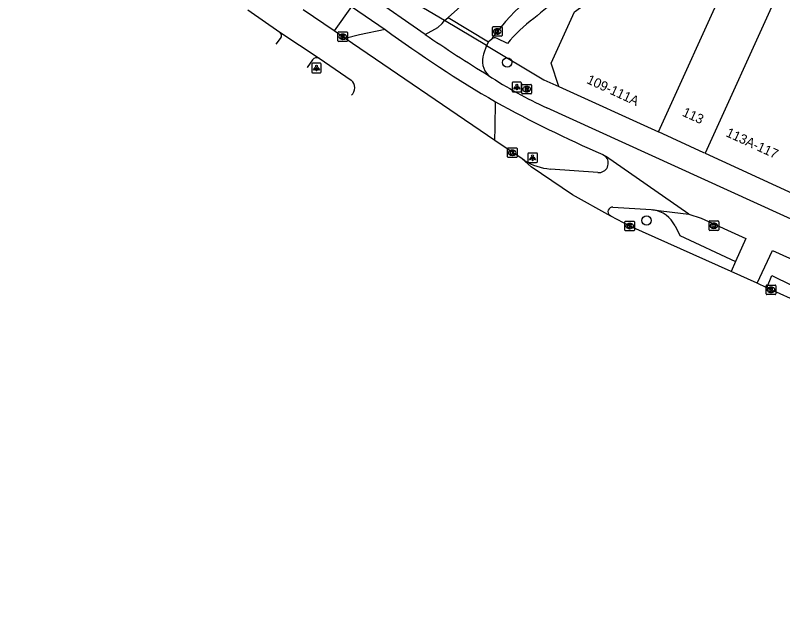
# Model space of a CAD drawing. Extents: x 161882 to 162509, y 381687 to 382379.
# Drawn here: x 162122.3 to 162202.6, y 381790.9 to 381854.6 of the extents above; entities that cross this region are included whole.
import ezdxf

# ---------------------------------------------------------------- set-up
doc = ezdxf.new("R2010")
doc.units = 0
for name, color, linetype in [('IMGEO_Boom', 7, 'Continuous'), ('IMGEO_Brandkraan', 7, 'Continuous'), ('IMGEO_Fietspad_open', 7, 'Continuous'), ('IMGEO_Kolk', 7, 'Continuous'), ('IMGEO_Lichtpunt', 7, 'Continuous'), ('IMGEO_Pand', 7, 'Continuous'), ('IMGEO_Pand_nummerreeks', 7, 'Continuous'), ('IMGEO_Parkeervlak_open', 7, 'Continuous'), ('IMGEO_Rijbaan_lokaal_gesloten', 7, 'Continuous'), ('IMGEO_Rijbaan_lokaal_open', 7, 'Continuous'), ('IMGEO_Voetpad_open', 7, 'Continuous')]:
    doc.layers.add(name, color=color, linetype=linetype)

msp = doc.modelspace()

# ---------------------------------------------------------------- linework, layer by layer
at = {"layer": 'IMGEO_Boom'}
for centre in [(162173.788, 381849.681), (162188.379, 381833.137)]:
    msp.add_circle(centre, 0.489, dxfattribs=at)
at = {"layer": 'IMGEO_Brandkraan'}
for p, q in [((162175.326, 381846.459), (162175.326, 381847.311)), ((162175.401, 381847.385), (162176.253, 381847.385)), ((162175.814, 381847.165), (162175.839, 381847.165)), ((162176.327, 381847.311), (162176.327, 381846.459)), ((162176.253, 381846.385), (162175.401, 381846.385)), ((162175.837, 381846.605), (162175.812, 381846.605))]:
    msp.add_line(p, q, dxfattribs=at)
for points in [[(162175.326, 381846.459), (162175.326, 381847.311)], [(162175.401, 381847.385), (162176.253, 381847.385)], [(162175.674, 381847.085), (162175.674, 381846.685), (162175.887, 381846.685)], [(162175.905, 381847.085), (162175.674, 381847.085)], [(162175.853, 381847.004), (162175.799, 381847.004), (162175.799, 381846.928)], [(162175.799, 381846.928), (162175.852, 381846.928)], [(162176.327, 381847.311), (162176.327, 381846.459)], [(162176.253, 381846.385), (162175.401, 381846.385)], [(162175.861, 381846.852), (162175.799, 381846.852), (162175.799, 381846.771)], [(162175.799, 381846.771), (162175.861, 381846.771)]]:
    msp.add_lwpolyline(points, dxfattribs=at)
for centre, radius, start, end in [((162175.403, 381847.309), 0.0765, 91.55205, 178.44795), ((162175.403, 381847.309), 0.0765, 91.55205, 178.44795), ((162175.854, 381846.966), 0.0379, 267.82845, 90.93552), ((162175.909, 381846.94), 0.145, 59.4692, 91.53667), ((162175.934, 381846.987), 0.0922, 285.51372, 58.15012), ((162175.939, 381846.795), 0.105, 301.31148, 78.98903), ((162176.251, 381847.309), 0.0765, 1.55205, 88.44795), ((162176.251, 381847.309), 0.0765, 1.55205, 88.44795), ((162175.403, 381846.461), 0.0765, 181.55205, 268.44795), ((162175.403, 381846.461), 0.0765, 181.55205, 268.44795), ((162175.862, 381846.811), 0.0404, 269.87594, 90.50774), ((162175.893, 381846.936), 0.251, 268.66757, 293.53466), ((162176.251, 381846.461), 0.0765, 271.55205, 358.44795), ((162176.251, 381846.461), 0.0765, 271.55205, 358.44795)]:
    msp.add_arc(centre, radius, start, end, dxfattribs=at)
for centre, major_axis, ratio, start_param, end_param in [((162175.813, 381846.885), (-0.387, 0.002), 0.722429, 4.712389, 7.853982), ((162175.838, 381846.885), (-0.39, 0.002), 0.717154, 1.570796, 4.712389)]:
    msp.add_ellipse(centre, major_axis=major_axis, ratio=ratio, start_param=start_param, end_param=end_param, dxfattribs=at)
at = {"layer": 'IMGEO_Fietspad_open'}
for points in [[(162165.207, 381852.621), (162159.359, 381856.676), (162153.733, 381860.844), (162148.22, 381865.171), (162143.628, 381869.029), (162139.164, 381873.055), (162135.64, 381876.643), (162133.655, 381878.876), (162129.811, 381883.512), (162122.303, 381893.442)], [(162157.492, 381855.554), (162160.998, 381853.125)], [(162297.281, 381790.934), (162283.991, 381796.906), (162276.913, 381800.086), (162237.824, 381817.651), (162177.947, 381844.935)], [(162183.799, 381840.053), (162184.069, 381839.866)], [(162192.812, 381833.805), (162194.089, 381833.367), (162198.754, 381831.251), (162197.694, 381828.855)], [(162199.963, 381826.58), (162201.558, 381830.008), (162248.9, 381808.653), (162250.093, 381808.023)], [(162197.694, 381828.855), (162197.222, 381827.799)]]:
    msp.add_lwpolyline(points, dxfattribs=at)
for centre, radius, start, end in [((162196.27, 381885.32), 44.347, 236.54308, 245.59577), ((162236.795, 381962.387), 133.32, 241.19739, 246.57753)]:
    msp.add_arc(centre, radius, start, end, dxfattribs=at)
at = {"layer": 'IMGEO_Kolk'}
for p, q in [((162172.246, 381852.503), (162172.246, 381853.355)), ((162172.321, 381853.429), (162173.173, 381853.429)), ((162173.247, 381853.355), (162173.247, 381852.503)), ((162156.073, 381851.953), (162156.073, 381852.805)), ((162156.148, 381852.879), (162157, 381852.879)), ((162156.561, 381852.659), (162156.586, 381852.659)), ((162157.074, 381852.805), (162157.074, 381851.953)), ((162172.757, 381852.649), (162172.732, 381852.649)), ((162172.734, 381853.209), (162172.759, 381853.209)), ((162157, 381851.879), (162156.148, 381851.879)), ((162156.584, 381852.099), (162156.559, 381852.099)), ((162173.173, 381852.429), (162172.321, 381852.429)), ((162173.82, 381839.807), (162173.82, 381840.659)), ((162173.895, 381840.733), (162174.747, 381840.733)), ((162174.308, 381840.513), (162174.333, 381840.513)), ((162174.821, 381840.659), (162174.821, 381839.807)), ((162174.747, 381839.733), (162173.895, 381839.733)), ((162174.331, 381839.953), (162174.306, 381839.953)), ((162186.112, 381832.134), (162186.112, 381832.986)), ((162186.187, 381833.06), (162187.039, 381833.06)), ((162186.6, 381832.84), (162186.625, 381832.84)), ((162187.113, 381832.986), (162187.113, 381832.134)), ((162194.925, 381832.162), (162194.925, 381833.014)), ((162195, 381833.088), (162195.852, 381833.088)), ((162195.413, 381832.868), (162195.438, 381832.868)), ((162195.926, 381833.014), (162195.926, 381832.162)), ((162187.039, 381832.06), (162186.187, 381832.06)), ((162186.623, 381832.28), (162186.598, 381832.28)), ((162195.852, 381832.088), (162195, 381832.088)), ((162195.436, 381832.308), (162195.411, 381832.308)), ((162200.904, 381825.456), (162200.904, 381826.308)), ((162200.979, 381826.382), (162201.831, 381826.382)), ((162201.392, 381826.162), (162201.417, 381826.162)), ((162201.905, 381826.308), (162201.905, 381825.456)), ((162201.831, 381825.382), (162200.979, 381825.382)), ((162201.415, 381825.602), (162201.39, 381825.602))]:
    msp.add_line(p, q, dxfattribs=at)
for points in [[(162172.246, 381852.503), (162172.246, 381853.355)], [(162172.321, 381853.429), (162173.173, 381853.429)], [(162173.247, 381853.355), (162173.247, 381852.503)], [(162156.073, 381851.953), (162156.073, 381852.805)], [(162156.148, 381852.879), (162157, 381852.879)], [(162156.394, 381852.579), (162156.517, 381852.579), (162156.517, 381852.428), (162156.647, 381852.579), (162156.811, 381852.579), (162156.665, 381852.428), (162156.818, 381852.179), (162156.666, 381852.179), (162156.581, 381852.343), (162156.517, 381852.276), (162156.517, 381852.179), (162156.394, 381852.179), (162156.394, 381852.579)], [(162157.074, 381852.805), (162157.074, 381851.953)], [(162172.567, 381853.129), (162172.69, 381853.129), (162172.69, 381852.978), (162172.82, 381853.129), (162172.984, 381853.129), (162172.838, 381852.978), (162172.991, 381852.729), (162172.839, 381852.729), (162172.754, 381852.893), (162172.69, 381852.826), (162172.69, 381852.729), (162172.567, 381852.729), (162172.567, 381853.129)], [(162157, 381851.879), (162156.148, 381851.879)], [(162173.173, 381852.429), (162172.321, 381852.429)], [(162173.82, 381839.807), (162173.82, 381840.659)], [(162173.895, 381840.733), (162174.747, 381840.733)], [(162174.821, 381840.659), (162174.821, 381839.807)], [(162174.747, 381839.733), (162173.895, 381839.733)], [(162174.141, 381840.433), (162174.264, 381840.433), (162174.264, 381840.282), (162174.394, 381840.433), (162174.558, 381840.433), (162174.412, 381840.282), (162174.565, 381840.033), (162174.413, 381840.033), (162174.328, 381840.197), (162174.264, 381840.13), (162174.264, 381840.033), (162174.141, 381840.033), (162174.141, 381840.433)], [(162186.112, 381832.134), (162186.112, 381832.986)], [(162186.187, 381833.06), (162187.039, 381833.06)], [(162186.433, 381832.76), (162186.556, 381832.76), (162186.556, 381832.609), (162186.686, 381832.76), (162186.85, 381832.76), (162186.704, 381832.609), (162186.857, 381832.36), (162186.705, 381832.36), (162186.62, 381832.524), (162186.556, 381832.457), (162186.556, 381832.36), (162186.433, 381832.36), (162186.433, 381832.76)], [(162187.113, 381832.986), (162187.113, 381832.134)], [(162194.925, 381832.162), (162194.925, 381833.014)], [(162195, 381833.088), (162195.852, 381833.088)], [(162195.246, 381832.788), (162195.369, 381832.788), (162195.369, 381832.637), (162195.499, 381832.788), (162195.663, 381832.788), (162195.517, 381832.637), (162195.67, 381832.388), (162195.518, 381832.388), (162195.433, 381832.552), (162195.369, 381832.485), (162195.369, 381832.388), (162195.246, 381832.388), (162195.246, 381832.788)], [(162195.926, 381833.014), (162195.926, 381832.162)], [(162187.039, 381832.06), (162186.187, 381832.06)], [(162195.852, 381832.088), (162195, 381832.088)], [(162200.904, 381825.456), (162200.904, 381826.308)], [(162200.979, 381826.382), (162201.831, 381826.382)], [(162201.225, 381826.082), (162201.348, 381826.082), (162201.348, 381825.931), (162201.478, 381826.082), (162201.642, 381826.082), (162201.496, 381825.931), (162201.649, 381825.682), (162201.497, 381825.682), (162201.412, 381825.846), (162201.348, 381825.779), (162201.348, 381825.682), (162201.225, 381825.682), (162201.225, 381826.082)], [(162201.905, 381826.308), (162201.905, 381825.456)], [(162201.831, 381825.382), (162200.979, 381825.382)]]:
    msp.add_lwpolyline(points, dxfattribs=at)
for centre, start, end in [((162172.323, 381853.353), 91.55205, 178.44795), ((162172.323, 381853.353), 91.55205, 178.44795), ((162173.171, 381853.353), 1.55205, 88.44795), ((162173.171, 381853.353), 1.55205, 88.44795), ((162156.15, 381852.803), 91.55205, 178.44795), ((162156.15, 381852.803), 91.55205, 178.44795), ((162156.998, 381852.803), 1.55205, 88.44795), ((162156.998, 381852.803), 1.55205, 88.44795), ((162172.323, 381852.505), 181.55205, 268.44795), ((162172.323, 381852.505), 181.55205, 268.44795), ((162173.171, 381852.505), 271.55205, 358.44795), ((162173.171, 381852.505), 271.55205, 358.44795), ((162156.15, 381851.955), 181.55205, 268.44795), ((162156.15, 381851.955), 181.55205, 268.44795), ((162156.998, 381851.955), 271.55205, 358.44795), ((162156.998, 381851.955), 271.55205, 358.44795), ((162173.897, 381840.657), 91.55205, 178.44795), ((162173.897, 381840.657), 91.55205, 178.44795), ((162174.745, 381840.657), 1.55205, 88.44795), ((162174.745, 381840.657), 1.55205, 88.44795), ((162173.897, 381839.809), 181.55205, 268.44795), ((162173.897, 381839.809), 181.55205, 268.44795), ((162174.745, 381839.809), 271.55205, 358.44795), ((162174.745, 381839.809), 271.55205, 358.44795), ((162186.189, 381832.984), 91.55205, 178.44795), ((162186.189, 381832.984), 91.55205, 178.44795), ((162187.037, 381832.984), 1.55205, 88.44795), ((162187.037, 381832.984), 1.55205, 88.44795), ((162195.002, 381833.012), 91.55205, 178.44795), ((162195.002, 381833.012), 91.55205, 178.44795), ((162195.85, 381833.012), 1.55205, 88.44795), ((162195.85, 381833.012), 1.55205, 88.44795), ((162186.189, 381832.136), 181.55205, 268.44795), ((162186.189, 381832.136), 181.55205, 268.44795), ((162187.037, 381832.136), 271.55205, 358.44795), ((162187.037, 381832.136), 271.55205, 358.44795), ((162195.002, 381832.164), 181.55205, 268.44795), ((162195.002, 381832.164), 181.55205, 268.44795), ((162195.85, 381832.164), 271.55205, 358.44795), ((162195.85, 381832.164), 271.55205, 358.44795), ((162200.981, 381826.306), 91.55205, 178.44795), ((162200.981, 381826.306), 91.55205, 178.44795), ((162201.829, 381826.306), 1.55205, 88.44795), ((162201.829, 381826.306), 1.55205, 88.44795), ((162200.981, 381825.458), 181.55205, 268.44795), ((162200.981, 381825.458), 181.55205, 268.44795), ((162201.829, 381825.458), 271.55205, 358.44795), ((162201.829, 381825.458), 271.55205, 358.44795)]:
    msp.add_arc(centre, 0.0765, start, end, dxfattribs=at)
for centre, major_axis, ratio, start_param, end_param in [((162156.56, 381852.379), (-0.387, 0.002), 0.722429, 4.712389, 7.853982), ((162156.585, 381852.379), (-0.39, 0.002), 0.717154, 1.570796, 4.712389), ((162172.733, 381852.929), (-0.387, 0.002), 0.722429, 4.712389, 7.853982), ((162172.758, 381852.929), (-0.39, 0.002), 0.717154, 1.570796, 4.712389), ((162174.307, 381840.233), (-0.387, 0.002), 0.722429, 4.712389, 7.853982), ((162174.332, 381840.233), (-0.39, 0.002), 0.717154, 1.570796, 4.712389), ((162186.599, 381832.56), (-0.387, 0.002), 0.722429, 4.712389, 7.853982), ((162186.624, 381832.56), (-0.39, 0.002), 0.717154, 1.570796, 4.712389), ((162195.412, 381832.588), (-0.387, 0.002), 0.722429, 4.712389, 7.853982), ((162195.437, 381832.588), (-0.39, 0.002), 0.717154, 1.570796, 4.712389), ((162201.391, 381825.882), (-0.387, 0.002), 0.722429, 4.712389, 7.853982), ((162201.416, 381825.882), (-0.39, 0.002), 0.717154, 1.570796, 4.712389)]:
    msp.add_ellipse(centre, major_axis=major_axis, ratio=ratio, start_param=start_param, end_param=end_param, dxfattribs=at)
at = {"layer": 'IMGEO_Lichtpunt'}
for p, q in [((162153.328, 381849.494), (162153.328, 381848.687)), ((162153.328, 381849.494), (162153.328, 381848.687)), ((162154.23, 381849.589), (162153.422, 381849.589)), ((162154.23, 381849.589), (162153.422, 381849.589)), ((162154.324, 381848.687), (162154.324, 381849.494)), ((162154.324, 381848.687), (162154.324, 381849.494)), ((162153.422, 381848.593), (162154.23, 381848.593)), ((162153.422, 381848.593), (162154.23, 381848.593)), ((162174.299, 381847.51), (162174.299, 381846.703)), ((162174.299, 381847.51), (162174.299, 381846.703)), ((162175.201, 381847.605), (162174.393, 381847.605)), ((162175.201, 381847.605), (162174.393, 381847.605)), ((162175.295, 381846.703), (162175.295, 381847.51)), ((162175.295, 381846.703), (162175.295, 381847.51)), ((162174.393, 381846.609), (162175.201, 381846.609)), ((162174.393, 381846.609), (162175.201, 381846.609)), ((162175.95, 381840.101), (162175.95, 381839.294)), ((162175.95, 381840.101), (162175.95, 381839.294)), ((162176.852, 381840.196), (162176.044, 381840.196)), ((162176.852, 381840.196), (162176.044, 381840.196)), ((162176.946, 381839.294), (162176.946, 381840.101)), ((162176.946, 381839.294), (162176.946, 381840.101)), ((162176.044, 381839.2), (162176.852, 381839.2)), ((162176.044, 381839.2), (162176.852, 381839.2))]:
    msp.add_line(p, q, dxfattribs=at)
for points in [[(162153.702, 381849.158), (162153.741, 381849.13), (162153.553, 381848.868), (162153.515, 381848.895), (162153.702, 381849.158)], [(162153.804, 381849.11), (162153.851, 381849.11), (162153.851, 381848.788), (162153.804, 381848.788), (162153.804, 381849.11)], [(162153.914, 381849.13), (162153.952, 381849.157), (162154.139, 381848.895), (162154.1, 381848.867), (162153.914, 381849.13)], [(162174.673, 381847.174), (162174.712, 381847.146), (162174.524, 381846.884), (162174.486, 381846.911), (162174.673, 381847.174)], [(162174.775, 381847.126), (162174.822, 381847.126), (162174.822, 381846.804), (162174.775, 381846.804), (162174.775, 381847.126)], [(162174.885, 381847.146), (162174.923, 381847.173), (162175.11, 381846.911), (162175.071, 381846.883), (162174.885, 381847.146)], [(162176.324, 381839.765), (162176.363, 381839.737), (162176.175, 381839.475), (162176.137, 381839.502), (162176.324, 381839.765)], [(162176.426, 381839.717), (162176.473, 381839.717), (162176.473, 381839.395), (162176.426, 381839.395), (162176.426, 381839.717)], [(162176.536, 381839.737), (162176.574, 381839.764), (162176.761, 381839.502), (162176.722, 381839.474), (162176.536, 381839.737)]]:
    msp.add_lwpolyline(points, dxfattribs=at)
for centre in [(162153.827, 381849.292), (162174.798, 381847.308), (162176.449, 381839.899)]:
    msp.add_circle(centre, 0.0994, dxfattribs=at)
for centre, start, end in [((162153.422, 381849.494), 90, 180), ((162153.422, 381849.494), 90, 180), ((162154.23, 381849.494), 0, 90), ((162154.23, 381849.494), 0, 90), ((162153.422, 381848.687), 180, 270), ((162153.422, 381848.687), 180, 270), ((162154.23, 381848.687), 270, 0), ((162154.23, 381848.687), 270, 360), ((162174.393, 381847.51), 90, 180), ((162174.393, 381847.51), 90, 180), ((162175.201, 381847.51), 0, 90), ((162175.201, 381847.51), 0, 90), ((162174.393, 381846.703), 180, 270), ((162174.393, 381846.703), 180, 270), ((162175.201, 381846.703), 270, 0), ((162175.201, 381846.703), 270, 360), ((162176.044, 381840.101), 90, 180), ((162176.044, 381840.101), 90, 180), ((162176.852, 381840.101), 0, 90), ((162176.852, 381840.101), 0, 90), ((162176.044, 381839.294), 180, 270), ((162176.044, 381839.294), 180, 270), ((162176.852, 381839.294), 270, 0), ((162176.852, 381839.294), 270, 360)]:
    msp.add_arc(centre, 0.0946, start, end, dxfattribs=at)
at = {"layer": 'IMGEO_Pand'}
for points in [[(162179.207, 381847.165), (162178.376, 381849.609), (162180.837, 381854.994), (162191.173, 381862.471)], [(162189.628, 381842.404), (162196.913, 381858.497), (162201.802, 381856.284)], [(162201.802, 381856.284), (162194.508, 381840.175)], [(162179.207, 381847.165), (162189.628, 381842.404)], [(162194.508, 381840.175), (162194.384, 381840.231), (162189.628, 381842.404)], [(162194.508, 381840.175), (162203.692, 381835.979)]]:
    msp.add_lwpolyline(points, dxfattribs=at)
at = {"layer": 'IMGEO_Parkeervlak_open'}
for points in [[(162191.367, 381832.572), (162191.871, 381831.56), (162197.694, 381828.855)], [(162200.955, 381826.085), (162201.505, 381827.376), (162207.514, 381824.414), (162207.942, 381825.323), (162210.738, 381824.256), (162210.225, 381823.154), (162221.173, 381818.267), (162221.796, 381819.046), (162224.331, 381817.952), (162223.91, 381817.029), (162234.842, 381812.097), (162235.254, 381813.018), (162237.993, 381811.792), (162237.578, 381810.894), (162248.506, 381805.946), (162250.538, 381806.48)]]:
    msp.add_lwpolyline(points, dxfattribs=at)
msp.add_arc((162188.61, 381831.206), 3.077, 26.35877, 81.76025, dxfattribs=at)
at = {"layer": 'IMGEO_Rijbaan_lokaal_gesloten'}
for points in [[(162146.637, 381855.183), (162149.998, 381852.855)], [(162155.688, 381852.991), (162152.445, 381855.182)], [(162149.998, 381852.855), (162154.116, 381850.115)], [(162156.84, 381852.193), (162155.688, 381852.991)], [(162154.116, 381850.115), (162157.455, 381847.822)], [(162175.355, 381839.579), (162172.48, 381841.526)], [(162192.812, 381833.805), (162184.069, 381839.866)], [(162184.638, 381833.581), (162180.636, 381835.815), (162176.308, 381838.737), (162175.355, 381839.579)], [(162175.591, 381839.426), (162175.355, 381839.579)], [(162183.281, 381838.158), (162178.306, 381838.523)], [(162184.849, 381834.538), (162188.858, 381834.274), (162189.051, 381834.251)], [(162189.051, 381834.251), (162192.812, 381833.805)], [(162184.638, 381833.581), (162184.487, 381833.678)], [(162197.222, 381827.799), (162186.613, 381832.56), (162184.638, 381833.581)], [(162199.963, 381826.58), (162197.222, 381827.799)], [(162200.955, 381826.085), (162199.963, 381826.58)], [(162254.636, 381801.98), (162216.47, 381819.118), (162200.955, 381826.085)]]:
    msp.add_lwpolyline(points, dxfattribs=at)
for centre, radius, start, end in [((162156.804, 381847.023), 1.031, 310.51913, 50.85619), ((162183.382, 381839.147), 0.994, 264.17249, 46.29424), ((162178.879, 381844.779), 6.282, 238.43918, 264.76691), ((162184.828, 381834.041), 0.498, 87.53764, 226.80697)]:
    msp.add_arc(centre, radius, start, end, dxfattribs=at)
at = {"layer": 'IMGEO_Rijbaan_lokaal_open'}
for points in [[(162169.555, 381856.117), (162167.602, 381854.382)], [(162167.602, 381854.382), (162171.848, 381851.823)], [(162165.207, 381852.621), (162166.522, 381853.342), (162166.981, 381853.768), (162167.236, 381854.058)], [(162171.631, 381851.44), (162167.236, 381854.058)], [(162160.998, 381853.125), (162158.34, 381852.564), (162156.84, 381852.193)], [(162172.48, 381841.526), (162156.84, 381852.193)], [(162172.135, 381852.084), (162171.848, 381851.823)], [(162172.323, 381852.389), (162172.135, 381852.084)], [(162171.631, 381851.44), (162171.296, 381850.551)], [(162172.48, 381841.526), (162172.524, 381842.897), (162172.562, 381845.561)]]:
    msp.add_lwpolyline(points, dxfattribs=at)
for centre, radius, start, end in [((162194.807, 381835.174), 28.317, 120.46839, 142.56014), ((162242.708, 381965.423), 138.879, 233.95977, 239.66292), ((162245.71, 381969.21), 141.682, 235.37531, 238.56599), ((162173.434, 381849.877), 2.241, 162.51049, 223.98487)]:
    msp.add_arc(centre, radius, start, end, dxfattribs=at)
at = {"layer": 'IMGEO_Voetpad_open'}
for points in [[(162167.236, 381854.058), (162162.832, 381856.692)], [(162157.492, 381855.554), (162155.688, 381852.991)], [(162167.236, 381854.058), (162167.602, 381854.382)], [(162149.598, 381851.604), (162150.072, 381852.203)], [(162171.848, 381851.823), (162171.631, 381851.44)], [(162173.804, 381851.649), (162172.73, 381852.199)], [(162171.631, 381851.44), (162177.609, 381847.871), (162179.207, 381847.165)], [(162153.422, 381849.955), (162152.862, 381849.169), (162152.862, 381849.169)]]:
    msp.add_lwpolyline(points, dxfattribs=at)
for centre, radius, start, end in [((162227.388, 381794.436), 78.501, 125.11899, 130.32212), ((162184.541, 381843.096), 13.727, 125.39181, 141.46167), ((162149.676, 381852.488), 0.488, 324.22212, 48.72825), ((162172.505, 381851.766), 0.488, 62.54179, 139.3364), ((162153.862, 381849.633), 0.545, 62.18004, 143.78508)]:
    msp.add_arc(centre, radius, start, end, dxfattribs=at)

# ---------------------------------------------------------------- texts
at = {"layer": 'IMGEO_Pand_nummerreeks'}
for s, rotation, p in [('109-111A', 335.24822, (162182.024, 381847.542)), ('113', 335.64177, (162192.038, 381844.121)), ('113A-117', 335.36281, (162196.602, 381841.986))]:
    msp.add_text(s, height=1, rotation=rotation, dxfattribs=at).set_placement(p)

doc.saveas('drawing.dxf')
